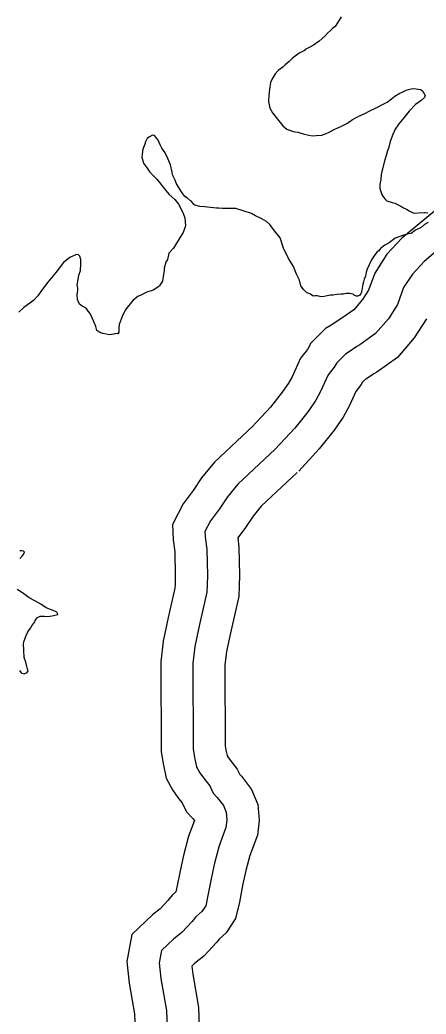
# Model space of a CAD drawing. Extents: x 31699 to 244310, y -8841 to 11474.
# Drawn here: x 147581 to 147707.6, y 1392.6 to 1702.5 of the extents above; entities that cross this region are included whole.
import ezdxf

# ---------------------------------------------------------------- set-up
doc = ezdxf.new("R2010")
doc.units = 0
for name, color, linetype in [('B_Logo', 7, 'Continuous'), ('R_Draft', 7, 'Continuous'), ('R_XS_EARTHWORK_STAGE2', 7, 'Continuous')]:
    doc.layers.add(name, color=color, linetype=linetype)

msp = doc.modelspace()

# ---------------------------------------------------------------- linework, layer by layer
at = {"layer": 'B_Logo'}
for points in [[(147710.52, 1630.19), (147706.93, 1627.22), (147703.31, 1623.3), (147700.57, 1619.07), (147698.66, 1613.81), (147695.85, 1609.38), (147691.85, 1604.72), (147686.95, 1601.23), (147686.03, 1600.74), (147683.61, 1599.06), (147682.43, 1598.36), (147679.71, 1595.67), (147678.95, 1594.31), (147677.09, 1591.85), (147674.7, 1586.7), (147673.18, 1583.98), (147670.82, 1580.5), (147666.7, 1575.3), (147660.56, 1568.71)], [(147660.56, 1568.71), (147648.93, 1557.76), (147645.63, 1553.8), (147643.13, 1550.06), (147640.36, 1546.32), (147638.64, 1543.07), (147638.75, 1541.4), (147639.25, 1537.47), (147639.39, 1529.32), (147639.33, 1526.38), (147639.25, 1524.1), (147636.98, 1514.09), (147635.48, 1507.23), (147634.89, 1501.87), (147634.96, 1475.27), (147635.43, 1472.61), (147636.04, 1469.68), (147637.09, 1467.77), (147638.47, 1465.8), (147640.12, 1463.7), (147641.18, 1461.45), (147642.48, 1460.15), (147644.41, 1457.59), (147645.26, 1455.54), (147645.45, 1453.14), (147645.18, 1450.72), (147643.06, 1445.06), (147641.66, 1439.68), (147640.71, 1435.24), (147639.59, 1429.53), (147638.87, 1426.37), (147637.65, 1424.54), (147635.82, 1422.89), (147634.66, 1421.46), (147631.48, 1418.04), (147628.87, 1415.97), (147625.1, 1412.4), (147624.39, 1408.57), (147624.92, 1403.64), (147626.7, 1393.66), (147626.84, 1388.18)]]:
    msp.add_lwpolyline(points, dxfattribs=at)
at = {"layer": 'R_Draft'}
for points in [[(147681.07, 1703.45), (147680.5, 1702.43), (147679.22, 1700.52), (147678.38, 1699.89)], [(147678.38, 1699.89), (147677.73, 1699.2), (147676.89, 1698.38), (147676.04, 1697.48), (147674.29, 1695.9), (147672.53, 1694.64), (147671.15, 1693.93), (147669.9, 1693.29), (147669.7, 1693.02), (147668, 1692.17), (147667.21, 1691.54), (147665.91, 1690.64), (147664.87, 1689.6), (147663.7, 1688.5), (147662.92, 1687.81), (147661.48, 1686.76), (147660.58, 1685.67), (147659.56, 1684.17), (147659.06, 1683.02), (147658.79, 1680.94), (147658.51, 1678.92), (147658.43, 1677.12), (147658.89, 1675.06), (147659.74, 1673.55), (147661.26, 1671.59), (147662.93, 1669.5), (147664.22, 1668.46), (147666.11, 1667.72), (147667.65, 1667.5), (147669.27, 1667.01), (147671.02, 1666.59), (147672.22, 1666.43), (147673.36, 1666.46), (147675.08, 1666.65), (147676.47, 1667.15), (147677.39, 1667.52), (147679.1, 1668.43), (147681.01, 1669.29), (147683.11, 1670.36), (147684.62, 1671.47), (147686.39, 1672.39), (147688.5, 1673.32), (147690.01, 1674.17), (147691.98, 1675.16), (147694.15, 1676.3), (147695.4, 1676.87), (147696.77, 1677.91), (147697.88, 1678.75), (147699.19, 1679.59), (147699.91, 1679.94), (147700.77, 1680.3), (147701.69, 1680.73), (147703.35, 1681.11), (147704.48, 1681.01), (147705.95, 1680.85), (147706.43, 1680.4), (147706.58, 1680.07), (147706.86, 1679.68), (147707.28, 1678.96), (147707.1, 1678.35), (147706.06, 1677.38), (147704.29, 1676.13), (147702.35, 1674.06), (147700.61, 1672.01), (147699.06, 1670.16), (147697.98, 1668.52), (147697.16, 1666.83), (147696.36, 1664.6), (147695.94, 1662.85), (147695.45, 1661.36), (147695.09, 1660.22), (147694.48, 1658.19), (147694.13, 1656.45), (147693.77, 1655.23), (147693.59, 1654.36), (147693.44, 1652.75), (147693.21, 1651.34), (147693.19, 1649.94), (147693.78, 1648.15), (147694.13, 1647.56), (147694.75, 1646.71), (147695.37, 1646.12), (147697.05, 1645.64), (147697.86, 1645.39), (147698.67, 1644.95), (147699.89, 1644.32), (147700.57, 1643.94), (147701.52, 1643.5), (147702.33, 1643.05), (147703.55, 1642.42), (147704.09, 1642.24), (147705.09, 1642.4), (147707.02, 1642.52), (147707.28, 1642.53), (147708.09, 1642.42)], [(147706.02, 1637.82), (147704.31, 1637.03), (147702.94, 1635.92), (147701.94, 1635.82), (147700.03, 1635.17), (147698.77, 1634.79), (147697.91, 1634.44), (147696.02, 1633.04), (147694.71, 1632.27), (147693.4, 1631.3), (147692.89, 1630.54), (147692.37, 1630.2), (147691.28, 1628.83), (147690.45, 1627.53), (147689.26, 1624.82), (147688.89, 1623.88), (147688.65, 1622.67), (147688.28, 1621.72), (147688.04, 1620.91), (147687.86, 1620.17), (147687.63, 1618.89), (147687.47, 1617.62), (147687.22, 1617.14), (147687.15, 1617.01), (147686.9, 1616.67), (147686.3, 1616.38), (147685.9, 1616.37), (147685.57, 1616.56), (147685.16, 1616.75), (147684.82, 1617.01), (147683.81, 1617.24), (147682.68, 1617.21), (147681.88, 1617.05), (147681.08, 1617.03), (147679.75, 1616.92), (147678.62, 1616.76), (147677.76, 1616.67), (147677.29, 1616.58), (147676.76, 1616.5), (147675.77, 1616.34), (147674.97, 1616.25), (147674.43, 1616.3), (147673.76, 1616.48), (147673.03, 1616.46), (147672.43, 1616.44), (147671.54, 1617.02), (147671, 1617.27), (147670.26, 1617.58), (147669.36, 1618.49), (147668.53, 1619.6), (147668.14, 1621.39), (147667.22, 1623.31), (147666.29, 1625.62), (147664.74, 1628.11), (147663.18, 1631.34), (147662.09, 1634.58), (147660.35, 1636.8), (147658.83, 1638.7), (147657.8, 1639.67), (147656.37, 1640.5), (147654.41, 1641.44), (147653.19, 1642.14), (147650.56, 1643), (147648.27, 1643.73), (147646.14, 1643.74), (147644.14, 1643.75), (147642.93, 1643.84), (147642.26, 1643.89), (147638.52, 1644.25), (147637.05, 1644.34), (147635.5, 1644.76), (147635.23, 1644.95), (147634.6, 1645.8), (147634.13, 1646.12), (147633.17, 1646.96), (147632.42, 1647.48), (147631.73, 1648.33), (147631.1, 1649.24), (147629.63, 1651.61), (147629.33, 1652.53), (147628.55, 1654.25), (147628.39, 1655.04), (147627.92, 1657.37), (147627.07, 1659.28), (147626.28, 1661.13), (147625.24, 1662.57), (147624.67, 1663.62), (147624.03, 1665.08), (147622.92, 1666.45), (147622.25, 1666.56), (147621.4, 1666.13), (147620.61, 1665.51), (147620.11, 1664.49), (147619.93, 1663.75), (147619.49, 1662.8), (147619.19, 1661.86), (147619.13, 1661.46), (147619.03, 1660.52), (147618.98, 1659.71), (147619.44, 1657.86), (147620.83, 1656.03)], [(147620.83, 1656.03), (147621.45, 1655.11), (147623.66, 1652.83), (147626.43, 1649.31), (147627.46, 1648.13), (147629.24, 1646.58), (147630.42, 1645.08), (147631.76, 1642.51), (147632.35, 1640.79), (147632.62, 1638.33), (147631.88, 1636.3), (147630.92, 1634.8), (147628.89, 1631.33), (147627.4, 1629.82), (147626.93, 1627.8), (147626.42, 1627.05), (147625.94, 1625.16), (147625.9, 1624.29), (147625.57, 1621.95), (147625.39, 1621.07), (147624.56, 1619.84), (147624.43, 1619.57), (147623.98, 1619.23), (147622.54, 1618.25), (147620.55, 1617.65), (147618.84, 1616.87), (147617.73, 1616.3), (147616.29, 1615.19), (147615.32, 1614.03), (147614.42, 1612.86), (147613.84, 1612.18), (147613.02, 1610.62), (147612.53, 1609.2), (147612.22, 1608.39), (147611.91, 1607.58), (147611.81, 1606.44), (147611.78, 1605.23), (147611.53, 1604.69), (147610.99, 1604.74), (147610.2, 1604.52), (147608.8, 1604.34), (147606.92, 1604.76), (147606.86, 1604.75), (147605.92, 1605.06), (147604.9, 1605.7), (147604.59, 1606.96), (147603.87, 1608.68), (147603.51, 1609.67), (147602.87, 1611.05), (147602.25, 1611.7), (147601.62, 1612.62), (147600.4, 1613.32), (147599.52, 1613.89), (147598.94, 1615.35), (147598.83, 1616.81), (147599.06, 1618.22), (147599.04, 1618.89), (147598.81, 1619.89), (147599.16, 1621.64), (147599.38, 1622.98), (147599.81, 1624.4), (147599.95, 1626.4), (147599.91, 1627.81), (147599.61, 1628.87), (147599.2, 1629.32), (147598.66, 1629.37), (147597.87, 1629.08), (147596.55, 1628.44), (147594.6, 1626.92), (147592.54, 1624.31), (147591.19, 1622.67), (147589.64, 1620.82), (147587.72, 1618.22), (147586.56, 1616.52), (147585.21, 1615.01), (147582.2, 1612.85), (147580.64, 1611.47)], [(147708.24, 1639.42), (147707.13, 1638.72), (147706.02, 1637.82)], [(147580.95, 1534.64), (147581.66, 1535.32), (147582.18, 1536.07), (147582.43, 1536.61), (147582.09, 1536.94), (147581.55, 1537.06), (147580.95, 1537.04)], [(147580.83, 1499.75), (147581.38, 1499.02), (147581.59, 1498.9), (147582.26, 1498.71), (147582.46, 1498.78), (147583.12, 1499), (147583.5, 1499.61), (147583.36, 1500.14), (147583.14, 1500.94), (147582.83, 1502.33), (147582.33, 1503.73), (147582.14, 1506.06), (147582.09, 1508.06), (147582.21, 1508.67), (147582.89, 1510.62), (147583.4, 1511.71), (147584.23, 1512.93), (147584.68, 1513.68), (147585.58, 1514.9), (147585.7, 1515.3), (147586.35, 1516.12), (147586.48, 1516.26), (147587.33, 1516.68), (147588.6, 1516.65), (147589.07, 1516.59), (147590.27, 1516.62), (147591.06, 1516.77), (147592.25, 1517.07), (147592.79, 1517.15), (147592.78, 1517.22), (147592.5, 1517.94), (147591.29, 1518.45), (147589.13, 1519.27), (147587.44, 1520.36), (147585.61, 1521.45), (147583.86, 1522.41), (147582.57, 1523.32), (147581.75, 1523.96), (147580.13, 1524.99)]]:
    msp.add_lwpolyline(points, dxfattribs=at)
at = {"layer": 'R_XS_EARTHWORK_STAGE2'}
for points in [[(147710.85, 1643.41), (147704.14, 1637.9), (147700.04, 1634.48), (147695.39, 1629.46), (147691.56, 1623.56), (147689.63, 1618.24), (147687.79, 1615.34), (147685.06, 1612.16), (147681.66, 1609.74), (147680.8, 1609.28), (147678.2, 1607.48), (147676.27, 1606.33), (147671.68, 1601.79), (147670.56, 1599.8), (147668.46, 1597.03), (147665.79, 1591.25), (147664.67, 1589.25), (147662.75, 1586.43), (147659.11, 1581.83), (147653.24, 1575.52)], [(147707.68, 1609.37), (147703.91, 1603.42), (147698.65, 1597.28), (147692.24, 1592.72), (147691.26, 1592.2), (147689.02, 1590.64), (147688.59, 1590.39), (147687.74, 1589.55), (147687.34, 1588.83), (147685.71, 1586.67), (147683.62, 1582.15), (147681.7, 1578.72), (147678.88, 1574.58), (147674.29, 1568.78), (147667.87, 1561.89)], [(147653.7, 1575.99), (147641.63, 1564.62), (147637.61, 1559.8), (147634.95, 1555.82), (147631.87, 1551.66), (147628.48, 1545.24), (147628.79, 1540.44), (147629.26, 1536.75), (147629.39, 1529.33), (147629.33, 1526.64), (147629.29, 1525.39), (147627.22, 1516.26), (147625.6, 1508.85), (147624.89, 1502.41), (147624.96, 1474.39), (147625.61, 1470.73), (147626.55, 1466.19), (147628.58, 1462.48), (147630.44, 1459.83), (147631.56, 1458.41), (147632.87, 1455.63), (147634.91, 1453.58), (147635.35, 1452.99), (147633.51, 1448.07), (147631.93, 1441.98), (147630.91, 1437.26), (147629.8, 1431.61), (147629.61, 1430.75), (147628.55, 1429.79), (147627.11, 1428.02), (147624.68, 1425.4), (147622.32, 1423.54), (147615.85, 1417.42), (147614.3, 1408.96), (147615.01, 1402.23), (147616.73, 1392.65), (147616.85, 1387.69)], [(147667.41, 1561.43), (147656.22, 1550.89), (147653.65, 1547.8), (147651.3, 1544.3), (147648.88, 1541.02), (147649.24, 1538.19), (147649.39, 1529.3), (147649.33, 1526.11), (147649.22, 1522.81), (147646.74, 1511.91), (147645.37, 1505.61), (147644.89, 1501.33), (147644.96, 1476.16), (147645.25, 1474.49), (147645.52, 1473.18), (147645.59, 1473.06), (147646.5, 1471.77), (147648.68, 1468.99), (147649.49, 1467.28), (147650.05, 1466.72), (147653.16, 1462.6), (147655.1, 1457.92), (147655.5, 1452.98), (147654.98, 1448.37), (147652.61, 1442.04), (147651.4, 1437.37), (147650.5, 1433.23), (147649.37, 1427.46), (147648.21, 1422.36), (147645.28, 1417.96), (147643.1, 1415.99), (147642.21, 1414.89), (147638.29, 1410.67), (147635.42, 1408.4), (147634.56, 1407.58), (147634.82, 1405.05), (147636.68, 1394.67), (147636.83, 1388.67)]]:
    msp.add_lwpolyline(points, dxfattribs=at)

doc.saveas('drawing.dxf')
